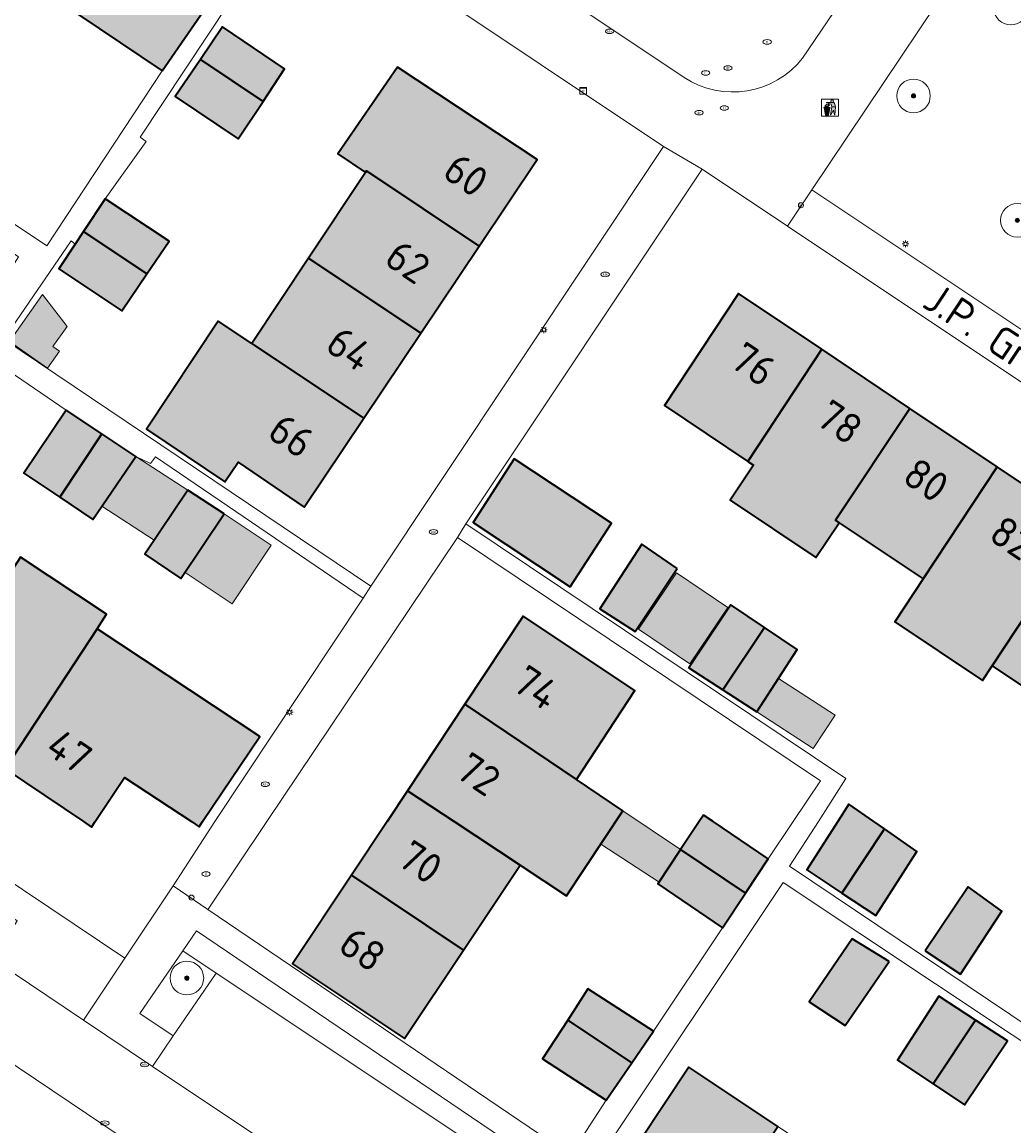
# Model space of a CAD drawing. Header units: metres. Extents: x 125349 to 128236, y 501602 to 503797.
# Tile 201 of 656: x 126695 to 126754, y 501982 to 502048. Entities that reach past the tile are written whole.
import ezdxf
from ezdxf.enums import TextEntityAlignment as Align

# ---------------------------------------------------------------- set-up
doc = ezdxf.new("R2010")
doc.units = ezdxf.units.M
doc.layers.get('0').update_dxf_attribs({"linetype": 'CONTINUOUS'})
for name, color, linetype, lineweight in [('B-WE-GR-BEPLANTING_CULTUUR_BODEMBEDEKKER-GV', 90, 'CONTINUOUS', 18), ('B-WE-GR-BEPLANTING_CULTUUR_HEESTERS-GV', 90, 'CONTINUOUS', 18), ('B-WE-GR-BOOM-S-500', 90, 'CONTINUOUS', 18), ('B-WE-IE-AFVAL APART PLAATS-S', 7, 'CONTINUOUS', 18), ('B-WE-IE-MEUBILAIR-S', 7, 'CONTINUOUS', 18), ('B-WE-OG-BEBOUWING-GV', 7, 'CONTINUOUS', 35), ('B-WE-OG-BEBOUWING-T18', 10, 'CONTINUOUS', 18), ('B-WE-OG-BEBOUWING_OVERBOUWING-GV', 7, 'CONTINUOUS', 18), ('B-WE-OG-TERREIN_BEGROEID-GV', 7, 'CONTINUOUS', 18), ('B-WE-OG-TERREIN_ERF-GV', 7, 'CONTINUOUS', 18), ('B-WE-OG-TOPOGRAFIE-T18', 10, 'CONTINUOUS', 18), ('B-WE-VH-OPENVERHARDING-GV', 90, 'CONTINUOUS', 18), ('B-WE-VH-OPENVERHARDING_BETONSTRAATSTEEN-GV', 90, 'CONTINUOUS', 18)]:
    doc.layers.add(name, color=color, linetype=linetype, lineweight=lineweight)
doc.layers.add('B-WE-OG-BEBOUWING-V', color=7, linetype='CONTINUOUS', lineweight=18, true_color=0xcc646e)
doc.layers.add('B-WE-OG-BEBOUWING_OVERBOUWING-V', color=7, linetype='CONTINUOUS', lineweight=18, true_color=0xcc646e)
doc.styles.add('NLCS-ISO', font='NLCS-ISO.ttf')
doc.styles.add('NLCS-ISO-M1000-T18', font='NLCS-ISO.ttf', dxfattribs={"height": 1.8})

# ---------------------------------------------------------------- blocks, each defined once
blk = doc.blocks.new('SIE-AFVAL APART PLAATS-SO')
h = blk.add_hatch(color=256)
h.dxf.hatch_style = 1
h.paths.add_polyline_path([(-0.09, 0.07), (-1.76, 0.07, 0.819081), (-1.79, -0.09), (-1.4, -2.19, 0.36153), (-1.37, -2.21), (-0.47, -2.21, 0.36153), (-0.44, -2.19), (-0.05, -0.09, 0.819081)])
h.paths.add_polyline_path([(-0.16, -0.1), (-0.2, -0.33), (-0.49, -0.33), (-0.47, -0.1)], flags=16)
h.paths.add_polyline_path([(-0.55, -0.1), (-0.58, -0.33), (-0.87, -0.33), (-0.87, -0.1)], flags=16)
h.paths.add_polyline_path([(-0.22, -0.42), (-0.27, -0.73), (-0.53, -0.73), (-0.5, -0.42)], flags=16)
h.paths.add_polyline_path([(-0.58, -0.42), (-0.61, -0.73), (-0.87, -0.73), (-0.87, -0.42)], flags=16)
h.paths.add_polyline_path([(-0.95, -0.1), (-0.95, -0.33), (-1.27, -0.33), (-1.29, -0.1)], flags=16)
h.paths.add_polyline_path([(-0.95, -0.42), (-0.95, -0.73), (-1.23, -0.73), (-1.26, -0.42)], flags=16)
h.paths.add_polyline_path([(-0.29, -0.83), (-0.34, -1.09), (-0.56, -1.09), (-0.54, -0.83)], flags=16)
h.paths.add_polyline_path([(-0.62, -0.83), (-0.65, -1.09), (-0.87, -1.09), (-0.87, -0.83)], flags=16)
h.paths.add_polyline_path([(-0.95, -0.83), (-0.95, -1.09), (-1.2, -1.09), (-1.22, -0.83)], flags=16)
h.paths.add_polyline_path([(-1.35, -0.33), (-1.64, -0.33), (-1.69, -0.1), (-1.37, -0.1)], flags=16)
h.paths.add_polyline_path([(-1.34, -0.42), (-1.31, -0.73), (-1.57, -0.73), (-1.63, -0.42)], flags=16)
h.paths.add_polyline_path([(-0.36, -1.18), (-0.41, -1.44), (-0.6, -1.44), (-0.57, -1.18)], flags=16)
h.paths.add_polyline_path([(-0.65, -1.18), (-0.68, -1.44), (-0.87, -1.44), (-0.87, -1.18)], flags=16)
h.paths.add_polyline_path([(-1.3, -0.83), (-1.28, -1.09), (-1.5, -1.09), (-1.55, -0.83)], flags=16)
h.paths.add_polyline_path([(-0.95, -1.18), (-0.95, -1.44), (-1.17, -1.44), (-1.19, -1.18)], flags=16)
h.paths.add_polyline_path([(-0.42, -1.53), (-0.47, -1.79), (-0.63, -1.79), (-0.6, -1.53)], flags=16)
h.paths.add_polyline_path([(-1.27, -1.18), (-1.25, -1.44), (-1.44, -1.44), (-1.49, -1.18)], flags=16)
h.paths.add_polyline_path([(-0.69, -1.53), (-0.71, -1.79), (-0.87, -1.79), (-0.87, -1.53)], flags=16)
h.paths.add_polyline_path([(-0.95, -1.53), (-0.95, -1.79), (-1.13, -1.79), (-1.16, -1.53)], flags=16)
h.paths.add_polyline_path([(-1.24, -1.53), (-1.22, -1.79), (-1.37, -1.79), (-1.42, -1.53)], flags=16)
h.paths.add_polyline_path([(-0.49, -1.89), (-0.53, -2.13), (-0.66, -2.13), (-0.64, -1.89)], flags=16)
h.paths.add_polyline_path([(-0.72, -1.89), (-0.74, -2.13), (-0.87, -2.13), (-0.87, -1.89)], flags=16)
h.paths.add_polyline_path([(-0.95, -1.89), (-0.95, -2.13), (-1.1, -2.13), (-1.12, -1.89)], flags=16)
h.paths.add_polyline_path([(-1.21, -1.89), (-1.18, -2.13), (-1.31, -2.13), (-1.35, -1.89)], flags=16)
h.paths.add_polyline_path([(-0.19, 0.78, -0.01173), (-0.3, 0.78, -0.148797), (-0.42, 1.03, -0.136076), (-0.69, 0.87), (-0.78, 0.85, -0.038293), (-1.14, 0.96), (-1.19, 0.81, -0.243822), (-1.56, 0.45, 0.344326), (-1, 0.22, -0.139345), (-0.6, 0.22, 0.618436), (-0.56, 0.27, -0.441494), (-0.47, 0.44, 0.309048)])
h.paths.add_polyline_path([(-0.49, 0.51, 0.351556), (-0.64, 0.31, 0.121061), (-1.02, 0.29, -0.288745), (-1.45, 0.42, 0.203599), (-1.12, 0.79), (-1.09, 0.87, 0.083075), (-0.28, 0.71, -0.242261)], flags=16)
h.paths.add_polyline_path([(-0.4, 0.79, -0.023345), (-0.63, 0.82, 0.07081), (-0.46, 0.9, 0.059965)], flags=16)
h.paths.add_polyline_path([(1.12, 1.48), (-1.07, 1.48, 0.860559), (-1.08, 1.42), (0.29, 1, -0.146703), (0.53, 0.28, 0.421968), (0.56, 0.25), (1.6, 0.31, 0.450293), (1.63, 0.34, 0.122241)])
h.paths.add_polyline_path([(0.26, 1.93, 1), (1.07, 1.93, 1)])
h.paths.add_polyline_path([(1.65, 0.15, 0.429303), (1.62, 0.18), (0.55, 0.23, 0.38429), (0.51, 0.2), (0.16, -2.16, 0.83726), (0.22, -2.18), (0.99, -0.78, -0.688204), (1.05, -0.78), (1.36, -2.14, 0.84934), (1.42, -2.14)])
for p, q in [((-0.09, 0.07), (-1.76, 0.07)), ((-1.4, -2.19), (-1.79, -0.09)), ((-1.37, -0.1), (-1.69, -0.1)), ((-1.64, -0.33), (-1.69, -0.1)), ((-1.64, -0.33), (-1.35, -0.33)), ((-1.63, -0.42), (-1.34, -0.42)), ((-1.57, -0.73), (-1.63, -0.42)), ((-1.57, -0.73), (-1.31, -0.73)), ((-1.55, -0.83), (-1.3, -0.83)), ((-1.5, -1.09), (-1.55, -0.83)), ((-1.5, -1.09), (-1.28, -1.09)), ((-1.49, -1.18), (-1.27, -1.18)), ((-1.44, -1.44), (-1.49, -1.18)), ((-1.44, -1.44), (-1.25, -1.44)), ((-1.42, -1.53), (-1.24, -1.53)), ((-1.37, -1.79), (-1.42, -1.53)), ((-1.37, -1.79), (-1.22, -1.79)), ((-1.37, -2.21), (-0.47, -2.21)), ((-1.31, -2.13), (-1.35, -1.89)), ((-1.35, -1.89), (-1.21, -1.89)), ((-1.31, -2.13), (-1.18, -2.13)), ((-0.95, -0.1), (-1.29, -0.1)), ((-1.27, -0.33), (-0.95, -0.33)), ((-1.26, -0.42), (-0.95, -0.42)), ((-1.23, -0.73), (-0.95, -0.73)), ((-1.22, -0.83), (-0.95, -0.83)), ((-1.2, -1.09), (-0.95, -1.09)), ((-1.19, -1.18), (-0.95, -1.18)), ((-1.17, -1.44), (-0.95, -1.44)), ((-1.16, -1.53), (-0.95, -1.53)), ((-1.13, -1.79), (-0.95, -1.79)), ((-1.12, -1.89), (-0.95, -1.89)), ((-1.1, -2.13), (-0.95, -2.13)), ((-0.95, -0.1), (-0.95, -0.33)), ((-0.95, -0.42), (-0.95, -0.73)), ((-0.95, -0.83), (-0.95, -1.09)), ((-0.95, -1.18), (-0.95, -1.44)), ((-0.95, -1.53), (-0.95, -1.79)), ((-0.95, -1.89), (-0.95, -2.13)), ((-0.87, -0.1), (-0.87, -0.33)), ((-0.55, -0.1), (-0.87, -0.1)), ((-0.87, -0.33), (-0.58, -0.33)), ((-0.87, -0.42), (-0.87, -0.73)), ((-0.87, -0.42), (-0.58, -0.42)), ((-0.87, -0.73), (-0.61, -0.73)), ((-0.87, -0.83), (-0.62, -0.83)), ((-0.87, -0.83), (-0.87, -1.09)), ((-0.87, -1.09), (-0.65, -1.09)), ((-0.87, -1.18), (-0.65, -1.18)), ((-0.87, -1.18), (-0.87, -1.44)), ((-0.87, -1.44), (-0.68, -1.44)), ((-0.87, -1.53), (-0.69, -1.53)), ((-0.87, -1.53), (-0.87, -1.79)), ((-0.87, -1.79), (-0.71, -1.79)), ((-0.87, -1.89), (-0.87, -2.13)), ((-0.87, -1.89), (-0.72, -1.89)), ((-0.87, -2.13), (-0.74, -2.13)), ((-0.66, -2.13), (-0.53, -2.13)), ((-0.64, -1.89), (-0.49, -1.89)), ((-0.63, -1.79), (-0.47, -1.79)), ((-0.6, -1.44), (-0.41, -1.44)), ((-0.6, -1.53), (-0.42, -1.53)), ((-0.57, -1.18), (-0.36, -1.18)), ((-0.56, -1.09), (-0.34, -1.09)), ((-0.54, -0.83), (-0.29, -0.83)), ((-0.53, -0.73), (-0.27, -0.73)), ((-0.53, -2.13), (-0.49, -1.89)), ((-0.5, -0.42), (-0.22, -0.42)), ((-0.49, -0.33), (-0.2, -0.33)), ((-0.16, -0.1), (-0.47, -0.1)), ((-0.47, -1.79), (-0.42, -1.53)), ((-0.44, -2.19), (-0.05, -0.09)), ((-0.41, -1.44), (-0.36, -1.18)), ((-0.34, -1.09), (-0.29, -0.83)), ((-0.27, -0.73), (-0.22, -0.42)), ((-0.2, -0.33), (-0.16, -0.1))]:
    blk.add_line(p, q)
blk.add_lwpolyline([(-2.5, -2.51), (2.5, -2.51), (2.5, 2.49), (-2.5, 2.49)], close=True)
for points in [[(-0.78, 0.85, -0.038293), (-1.14, 0.96), (-1.19, 0.81, -0.243822), (-1.56, 0.45, 0.344326), (-1, 0.22, -0.139345), (-0.6, 0.22, 0.618436), (-0.56, 0.27, -0.441494), (-0.47, 0.44, 0.309048), (-0.19, 0.78, -0.01173), (-0.3, 0.78, -0.01173)], [(-0.78, 0.85), (-0.69, 0.87, 0.136076), (-0.42, 1.03, 0.156405), (-0.29, 0.77)], [(-0.78, 0.85), (-0.69, 0.87, 0.136076), (-0.42, 1.03, 0.148797), (-0.3, 0.78, 0.148797)], [(-0.63, 0.82, 0.07081), (-0.46, 0.9, 0.059965), (-0.4, 0.79, 0.059965)], [(-0.4, 0.79, -0.023345), (-0.63, 0.82)]]:
    blk.add_lwpolyline(points, format="xyb")
for points in [[(-1.09, 0.87), (-1.12, 0.79, -0.203599), (-1.45, 0.42, 0.288745), (-1.02, 0.29, -0.121061), (-0.64, 0.31, -0.351556), (-0.49, 0.51, 0.242261), (-0.28, 0.71, -0.083075)], [(-1.07, 1.48), (1.12, 1.48, -0.122241), (1.63, 0.34, -0.450293), (1.6, 0.31), (0.56, 0.25, -0.421968), (0.53, 0.28, 0.146703), (0.29, 1), (-1.08, 1.42, -0.860559)], [(0.55, 0.23), (1.62, 0.18, -0.429303), (1.65, 0.15), (1.42, -2.14, -0.84934), (1.36, -2.14), (1.05, -0.78, 0.688204), (0.99, -0.78), (0.22, -2.18, -0.83726), (0.16, -2.16), (0.51, 0.2, -0.38429)]]:
    blk.add_lwpolyline(points, format="xyb", close=True)
for points in [[(-1.35, -0.33), (-1.37, -0.1)], [(-1.31, -0.73), (-1.34, -0.42)], [(-1.28, -1.09), (-1.3, -0.83)], [(-1.27, -0.33), (-1.29, -0.1)], [(-1.25, -1.44), (-1.27, -1.18)], [(-1.23, -0.73), (-1.26, -0.42)], [(-1.22, -1.79), (-1.24, -1.53)], [(-1.2, -1.09), (-1.22, -0.83)], [(-1.18, -2.13), (-1.21, -1.89)], [(-1.17, -1.44), (-1.19, -1.18)], [(-1.18, -2.22), (-1.18, -2.21)], [(-1.13, -1.79), (-1.16, -1.53)], [(-1.1, -2.13), (-1.12, -1.89)], [(-0.74, -2.13), (-0.72, -1.89)], [(-0.71, -1.79), (-0.69, -1.53)], [(-0.68, -1.44), (-0.65, -1.18)], [(-0.66, -2.13), (-0.64, -1.89)], [(-0.65, -1.09), (-0.62, -0.83)], [(-0.63, -1.79), (-0.6, -1.53)], [(-0.61, -0.73), (-0.58, -0.42)], [(-0.6, -1.44), (-0.57, -1.18)], [(-0.58, -0.33), (-0.55, -0.1)], [(-0.56, -1.09), (-0.54, -0.83)], [(-0.53, -0.73), (-0.5, -0.42)], [(-0.49, -0.33), (-0.47, -0.1)]]:
    blk.add_lwpolyline(points)
blk.add_circle((0.66, 1.93), 0.401)
for centre, radius, start, end in [((-1.76, -0.01), 0.0869, 90, 247.281), ((-0.09, -0.01), 0.0869, 292.719, 90), ((-1.37, -2.18), 0.0318, 190.4943, 270), ((-0.47, -2.18), 0.0318, 270, 349.5057)]:
    blk.add_arc(centre, radius, start, end)
blk = doc.blocks.new('SIE-MEUBILAIR_KAST_ELEKTRA-SO')
for points in [[(-1, 1), (1, 1), (1, 0.84), (-1, 0.84)], [(-1, 0.76), (1, 0.76), (1, -1), (-1, -1)]]:
    blk.add_lwpolyline(points, close=True)
at = {"style": 'NLCS-ISO'}
blk.add_text('et', height=0.75, dxfattribs=at).set_placement((0, 0), align=Align.MIDDLE_CENTER)
blk = doc.blocks.new('SIE-MEUBILAIR_PAAL_AFSLUITPAAL-SO')
blk.add_circle((0, 0), 0.75)
at = {"style": 'NLCS-ISO'}
blk.add_text('af', height=0.75, dxfattribs=at).set_placement((0, 0.05), align=Align.MIDDLE_CENTER)
blk = doc.blocks.new('SIE-MEUBILAIR_PAAL_LICHTMAST-SO')
for points in [[(-0.62, 0), (-1, 0)], [(-0.71, 0.71), (-0.44, 0.44)], [(0, 1), (0, 0.62)], [(0.44, 0.44), (0.71, 0.71)], [(1, 0), (0.62, 0)], [(-0.71, -0.71), (-0.44, -0.44)], [(0, -0.62), (0, -1)], [(0.44, -0.44), (0.71, -0.71)]]:
    blk.add_lwpolyline(points)
blk.add_circle((0, 0), 0.5)
blk = doc.blocks.new('SIE-MEUBILAIR_PUT_RIOOLPUT-SO')
blk.add_ellipse((0, 0), major_axis=(1.25, 0), ratio=0.54)
at = {"style": 'NLCS-ISO'}
blk.add_text('ri', height=0.75, dxfattribs=at).set_placement((-0.04, 0.07), align=Align.MIDDLE_CENTER)
blk = doc.blocks.new('SIE-MEUBILAIR_PUT_KOLK-SO')
blk.add_ellipse((0, 0), major_axis=(1.25, 0), ratio=0.54)
at = {"style": 'NLCS-ISO'}
blk.add_text('klk', height=0.75, dxfattribs=at).set_placement((0.03, 0), align=Align.MIDDLE_CENTER)
blk = doc.blocks.new('SIE-MEUBILAIR_PUT_DRAINAGEPUT-SO')
blk.add_ellipse((0, 0), major_axis=(1.25, 0), ratio=0.54)
at = {"style": 'NLCS-ISO'}
blk.add_text('dr', height=0.75, dxfattribs=at).set_placement((0.03, 0), align=Align.MIDDLE_CENTER)
blk = doc.blocks.new('SGR-BOOM_01-SO')
at = {"linetype": 'ByBlock', "lineweight": 18}
h = blk.add_hatch(color=0, dxfattribs=at)
h.dxf.hatch_style = 1
edge = h.paths.add_edge_path()
edge.add_arc((0, 0), 0.25, 0, 360)
at = {"color": 0, "linetype": 'ByBlock', "lineweight": 18}
for radius in [2, 0.25]:
    blk.add_circle((0, 0), radius, dxfattribs=at)

msp = doc.modelspace()

# ---------------------------------------------------------------- hatches: boundary and pattern name
at = {"layer": 'B-WE-OG-BEBOUWING-V'}
for points in [[(126703.811, 502044.643), (126706.859, 502049.098), (126705.708, 502049.848), (126707.157, 502051.95), (126702.026, 502055.41), (126697.577, 502048.822)], [(126709.805, 502042.828), (126711.092, 502044.762), (126707.397, 502047.27), (126706.081, 502045.326)], [(126709.805, 502042.828), (126706.081, 502045.326), (126704.589, 502043.123), (126708.333, 502040.614)], [(126722.647, 502034.213), (126726.099, 502039.368), (126717.797, 502044.866), (126714.25, 502039.711), (126715.9, 502038.611), (126715.959, 502038.7)], [(126719.184, 502029.041), (126722.647, 502034.213), (126715.959, 502038.7), (126715.9, 502038.611), (126712.506, 502033.505)], [(126702.907, 502032.579), (126704.221, 502034.519), (126700.426, 502037.028), (126699.138, 502035.091)], [(126702.907, 502032.579), (126699.138, 502035.091), (126698.643, 502034.347), (126697.668, 502032.88), (126701.412, 502030.372)], [(126709.133, 502028.429), (126715.799, 502023.987), (126719.184, 502029.041), (126712.506, 502033.505)], [(126743.02, 502028.091), (126738.066, 502031.41), (126733.67, 502024.752), (126738.634, 502021.42)], [(126709.133, 502028.429), (126707.142, 502029.756), (126702.875, 502023.336), (126707.527, 502020.201), (126708.321, 502021.381), (126712.258, 502018.699), (126715.799, 502023.987)], [(126743.02, 502028.091), (126738.634, 502021.42), (126738.972, 502021.193), (126737.579, 502019.118), (126742.669, 502015.703), (126744.062, 502017.778), (126743.849, 502017.921), (126748.267, 502024.575)], [(126698.1, 502024.475), (126695.593, 502020.727), (126697.731, 502019.286), (126700.22, 502023.063)], [(126744.062, 502017.778), (126749.05, 502014.43), (126753.458, 502021.097), (126748.267, 502024.575), (126743.849, 502017.921)], [(126697.731, 502019.286), (126699.687, 502017.968), (126702.244, 502021.715), (126700.22, 502023.063)], [(126728.075, 502013.962), (126730.517, 502017.755), (126724.739, 502021.573), (126722.297, 502017.78)], [(126749.05, 502014.43), (126747.371, 502011.89), (126752.579, 502008.395), (126753.149, 502009.257), (126759.518, 502018.892), (126757.441, 502020.294), (126756.59, 502018.999), (126753.458, 502021.097)], [(126707.487, 502018.303), (126705.34, 502019.708), (126702.782, 502015.91), (126704.929, 502014.455)], [(126758.227, 502005.867), (126763.743, 502014.221), (126763.632, 502014.294), (126760.829, 502016.164), (126761.667, 502017.441), (126759.518, 502018.892), (126753.149, 502009.257)], [(126734.428, 502015.049), (126732.332, 502016.504), (126729.824, 502012.656), (126731.921, 502011.301)], [(126694.479, 502003.134), (126699.939, 502011.466), (126700.506, 502012.332), (126695.393, 502015.736), (126693.716, 502013.192), (126689.357, 502006.576)], [(126737.15, 502007.831), (126739.617, 502011.547), (126737.624, 502012.891), (126735.116, 502009.144)], [(126721.805, 502006.979), (126728.445, 502002.502), (126731.913, 502007.799), (126725.273, 502012.215)], [(126694.479, 502003.134), (126699.141, 502000), (126699.615, 501999.681), (126699.827, 502000), (126701.566, 502002.632), (126705.55, 502000), (126706.008, 501999.697), (126706.212, 502000), (126709.62, 502005.071), (126699.939, 502011.466)], [(126737.15, 502007.831), (126739.16, 502006.534), (126741.568, 502010.232), (126739.617, 502011.547)], [(126728.445, 502002.502), (126721.805, 502006.979), (126718.398, 502001.835), (126721.171, 502000), (126725.084, 501997.411), (126727.849, 501995.582), (126731.194, 502000.649)], [(126725.084, 501997.411), (126721.171, 502000), (126718.398, 502001.835), (126717.183, 502000), (126715.07, 501996.816), (126721.721, 501992.358)], [(126746.745, 501999.57), (126746.125, 502000), (126744.638, 502001.03), (126743.976, 502000), (126742.133, 501997.133), (126744.223, 501995.753)], [(126734.628, 501998.335), (126738.481, 501995.738), (126739.833, 501997.786), (126736.565, 502000), (126735.986, 502000.392), (126735.727, 502000)], [(126746.745, 501999.57), (126744.223, 501995.753), (126746.23, 501994.428), (126748.685, 501998.225)], [(126734.628, 501998.335), (126733.28, 501996.294), (126737.128, 501993.689), (126738.481, 501995.738)], [(126715.07, 501996.816), (126711.566, 501991.538), (126718.225, 501987.106), (126721.721, 501992.358)], [(126749.178, 501992.324), (126751.277, 501990.921), (126753.732, 501994.668), (126751.733, 501996.121)], [(126747.027, 501991.676), (126744.828, 501993.029), (126742.274, 501989.282), (126744.422, 501987.879)], [(126727.919, 501988.204), (126731.726, 501985.653), (126733.02, 501987.543), (126729.122, 501990.049)], [(126752.167, 501988.202), (126749.975, 501989.622), (126747.521, 501985.825), (126749.645, 501984.413)], [(126727.919, 501988.204), (126726.417, 501985.901), (126730.215, 501983.446), (126731.726, 501985.653)], [(126752.167, 501988.202), (126749.645, 501984.413), (126751.518, 501983.169), (126754.073, 501986.967)], [(126735.985, 501975.225), (126740.421, 501981.878), (126735.13, 501985.395), (126730.694, 501978.746)]]:
    msp.add_hatch(color=256, dxfattribs=at).paths.add_polyline_path(points)
at = {"layer": 'B-WE-OG-BEBOUWING_OVERBOUWING-V'}
for points in [[(126696.702, 502031.355), (126694.734, 502028.554), (126696.997, 502026.964), (126697.705, 502027.971), (126697.314, 502028.246), (126698.162, 502029.453)], [(126700.225, 502018.757), (126703.339, 502016.738), (126705.34, 502019.708), (126702.244, 502021.715)], [(126707.487, 502018.303), (126705.172, 502014.821), (126707.97, 502012.961), (126710.285, 502016.443)], [(126734.382, 502014.796), (126732.128, 502011.45), (126735.188, 502009.388), (126737.443, 502012.734)], [(126740.455, 502008.522), (126739.16, 502006.534), (126742.518, 502004.348), (126743.813, 502006.336)], [(126734.628, 501998.335), (126731.194, 502000.649), (126729.886, 501998.668), (126733.352, 501996.402)]]:
    msp.add_hatch(color=256, dxfattribs=at).paths.add_polyline_path(points)

# ---------------------------------------------------------------- linework, layer by layer
at = {"layer": 'B-WE-GR-BEPLANTING_CULTUUR_BODEMBEDEKKER-GV', "flags": 128}
msp.add_lwpolyline([(126705.03, 501992.322), (126702.48, 501988.6), (126704.465, 501987.27), (126707.014, 501990.997)], close=True, dxfattribs=at)
at = {"layer": 'B-WE-GR-BEPLANTING_CULTUUR_HEESTERS-GV', "flags": 128}
msp.add_lwpolyline([(126705.03, 501992.322), (126707.014, 501990.997), (126724.835, 501979.121), (126726.397, 501978.101), (126727.06, 501979.135), (126705.845, 501993.511)], close=True, dxfattribs=at)
at = {"layer": 'B-WE-OG-BEBOUWING-GV', "flags": 128}
for points in [[(126703.811, 502044.643), (126706.859, 502049.098), (126705.708, 502049.848), (126707.157, 502051.95), (126702.026, 502055.41), (126697.577, 502048.822)], [(126709.805, 502042.828), (126711.092, 502044.762), (126707.397, 502047.27), (126706.081, 502045.326)], [(126709.805, 502042.828), (126706.081, 502045.326), (126704.589, 502043.123), (126708.333, 502040.614)], [(126722.647, 502034.213), (126726.099, 502039.368), (126717.797, 502044.866), (126714.25, 502039.711), (126715.9, 502038.611), (126715.959, 502038.7)], [(126719.184, 502029.041), (126722.647, 502034.213), (126715.959, 502038.7), (126715.9, 502038.611), (126712.506, 502033.505)], [(126702.907, 502032.579), (126704.221, 502034.519), (126700.426, 502037.028), (126699.138, 502035.091)], [(126702.907, 502032.579), (126699.138, 502035.091), (126698.643, 502034.347), (126697.668, 502032.88), (126701.412, 502030.372)], [(126709.133, 502028.429), (126715.799, 502023.987), (126719.184, 502029.041), (126712.506, 502033.505)], [(126743.02, 502028.091), (126738.066, 502031.41), (126733.67, 502024.752), (126738.634, 502021.42)], [(126709.133, 502028.429), (126707.142, 502029.756), (126702.875, 502023.336), (126707.527, 502020.201), (126708.321, 502021.381), (126712.258, 502018.699), (126715.799, 502023.987)], [(126743.02, 502028.091), (126738.634, 502021.42), (126738.972, 502021.193), (126737.579, 502019.118), (126742.669, 502015.703), (126744.062, 502017.778), (126743.849, 502017.921), (126748.267, 502024.575)], [(126698.1, 502024.475), (126695.593, 502020.727), (126697.731, 502019.286), (126700.22, 502023.063)], [(126744.062, 502017.778), (126749.05, 502014.43), (126753.458, 502021.097), (126748.267, 502024.575), (126743.849, 502017.921)], [(126697.731, 502019.286), (126699.687, 502017.968), (126702.244, 502021.715), (126700.22, 502023.063)], [(126728.075, 502013.962), (126730.517, 502017.755), (126724.739, 502021.573), (126722.297, 502017.78)], [(126749.05, 502014.43), (126747.371, 502011.89), (126752.579, 502008.395), (126753.149, 502009.257), (126759.518, 502018.892), (126757.441, 502020.294), (126756.59, 502018.999), (126753.458, 502021.097)], [(126707.487, 502018.303), (126705.34, 502019.708), (126702.782, 502015.91), (126704.929, 502014.455)], [(126758.227, 502005.867), (126763.743, 502014.221), (126763.632, 502014.294), (126760.829, 502016.164), (126761.667, 502017.441), (126759.518, 502018.892), (126753.149, 502009.257)], [(126734.428, 502015.049), (126732.332, 502016.504), (126729.824, 502012.656), (126731.921, 502011.301)], [(126694.479, 502003.134), (126699.939, 502011.466), (126700.506, 502012.332), (126695.393, 502015.736), (126693.716, 502013.192), (126689.357, 502006.576)], [(126737.15, 502007.831), (126739.617, 502011.547), (126737.624, 502012.891), (126735.116, 502009.144)], [(126721.805, 502006.979), (126728.445, 502002.502), (126731.913, 502007.799), (126725.273, 502012.215)], [(126694.479, 502003.134), (126699.141, 502000), (126699.615, 501999.681), (126699.827, 502000), (126701.566, 502002.632), (126705.55, 502000), (126706.008, 501999.697), (126706.212, 502000), (126709.62, 502005.071), (126699.939, 502011.466)], [(126737.15, 502007.831), (126739.16, 502006.534), (126741.568, 502010.232), (126739.617, 502011.547)], [(126728.445, 502002.502), (126721.805, 502006.979), (126718.398, 502001.835), (126721.171, 502000), (126725.084, 501997.411), (126727.849, 501995.582), (126731.194, 502000.649)], [(126725.084, 501997.411), (126721.171, 502000), (126718.398, 502001.835), (126717.183, 502000), (126715.07, 501996.816), (126721.721, 501992.358)], [(126746.745, 501999.57), (126746.125, 502000), (126744.638, 502001.03), (126743.976, 502000), (126742.133, 501997.133), (126744.223, 501995.753)], [(126734.628, 501998.335), (126738.481, 501995.738), (126739.833, 501997.786), (126736.565, 502000), (126735.986, 502000.392), (126735.727, 502000)], [(126746.745, 501999.57), (126744.223, 501995.753), (126746.23, 501994.428), (126748.685, 501998.225)], [(126734.628, 501998.335), (126733.28, 501996.294), (126737.128, 501993.689), (126738.481, 501995.738)], [(126715.07, 501996.816), (126711.566, 501991.538), (126718.225, 501987.106), (126721.721, 501992.358)], [(126749.178, 501992.324), (126751.277, 501990.921), (126753.732, 501994.668), (126751.733, 501996.121)], [(126747.027, 501991.676), (126744.828, 501993.029), (126742.274, 501989.282), (126744.422, 501987.879)], [(126727.919, 501988.204), (126731.726, 501985.653), (126733.02, 501987.543), (126729.122, 501990.049)], [(126752.167, 501988.202), (126749.975, 501989.622), (126747.521, 501985.825), (126749.645, 501984.413)], [(126727.919, 501988.204), (126726.417, 501985.901), (126730.215, 501983.446), (126731.726, 501985.653)], [(126752.167, 501988.202), (126749.645, 501984.413), (126751.518, 501983.169), (126754.073, 501986.967)], [(126735.985, 501975.225), (126740.421, 501981.878), (126735.13, 501985.395), (126730.694, 501978.746)]]:
    msp.add_lwpolyline(points, close=True, dxfattribs=at)
at = {"layer": 'B-WE-OG-BEBOUWING_OVERBOUWING-GV', "flags": 128}
for points in [[(126696.702, 502031.355), (126694.734, 502028.554), (126696.997, 502026.964), (126697.705, 502027.971), (126697.314, 502028.246), (126698.162, 502029.453)], [(126700.225, 502018.757), (126703.339, 502016.738), (126705.34, 502019.708), (126702.244, 502021.715)], [(126707.487, 502018.303), (126705.172, 502014.821), (126707.97, 502012.961), (126710.285, 502016.443)], [(126734.382, 502014.796), (126732.128, 502011.45), (126735.188, 502009.388), (126737.443, 502012.734)], [(126740.455, 502008.522), (126739.16, 502006.534), (126742.518, 502004.348), (126743.813, 502006.336)], [(126734.628, 501998.335), (126731.194, 502000.649), (126729.886, 501998.668), (126733.352, 501996.402)]]:
    msp.add_lwpolyline(points, close=True, dxfattribs=at)
at = {"layer": 'B-WE-OG-TERREIN_BEGROEID-GV', "flags": 128}
msp.add_lwpolyline([(126754.103, 502054.997), (126742.44, 502037.579), (126778.1, 502013.788), (126780.703, 502017.608)], dxfattribs=at)
at = {"layer": 'B-WE-OG-TERREIN_ERF-GV', "flags": 128}
for points in [[(126706.859, 502049.098), (126703.811, 502044.643), (126696.952, 502034.247), (126688.4, 502039.945), (126688.65, 502040.345), (126687.685, 502040.905), (126685.708, 502042.253), (126683.492, 502043.764), (126682.599, 502044.393), (126682.349, 502043.993), (126663.826, 502056.52)], [(126663.826, 502056.52), (126682.349, 502043.993), (126682.599, 502044.393), (126683.492, 502043.764), (126685.999, 502047.462), (126688.221, 502045.973), (126690.193, 502044.652), (126687.685, 502040.905), (126688.65, 502040.345), (126688.4, 502039.945), (126696.952, 502034.247), (126703.811, 502044.643), (126697.577, 502048.822)], [(126669.06, 502051.222), (126678.149, 502045.091), (126683.129, 502041.796), (126685.25, 502040.393), (126691.275, 502036.295), (126693.572, 502034.737), (126695.27, 502033.585), (126692.912, 502029.888), (126692.004, 502028.641), (126698.1, 502024.475), (126700.22, 502023.063), (126702.244, 502021.715), (126703.107, 502021.294), (126703.407, 502021.695), (126715.76, 502013.298), (126716.209, 502013.999), (126694.404, 502028.693), (126698.402, 502034.548), (126698.643, 502034.347), (126699.138, 502035.091), (126700.426, 502037.028), (126702.85, 502040.454), (126702.5, 502040.704), (126711.79, 502054.737)], [(126758.227, 502005.867), (126753.149, 502009.257), (126752.579, 502008.395), (126747.371, 502011.89), (126749.05, 502014.43), (126744.062, 502017.778), (126742.669, 502015.703), (126737.579, 502019.118), (126738.972, 502021.193), (126738.634, 502021.42), (126733.67, 502024.752), (126738.066, 502031.41), (126743.02, 502028.091), (126748.267, 502024.575), (126753.458, 502021.097), (126756.59, 502018.999)], [(126689.456, 502000), (126701.586, 501991.878), (126704.462, 501996.185), (126706.938, 502000), (126715.76, 502013.298), (126703.407, 502021.695), (126703.107, 502021.294), (126702.244, 502021.715), (126699.687, 502017.968), (126697.731, 502019.286), (126695.593, 502020.727), (126698.1, 502024.475), (126692.004, 502028.641)], [(126755.594, 501987.625), (126741.101, 501997.345), (126742.824, 502000), (126744.463, 502002.561), (126721.858, 502017.704), (126721.358, 502016.904), (126742.944, 502002.424), (126741.318, 502000), (126739.833, 501997.786), (126738.481, 501995.738), (126737.128, 501993.689), (126733.02, 501987.543), (126731.726, 501985.653), (126730.215, 501983.446), (126728.095, 501980.159), (126729.431, 501979.566), (126729.502, 501979.539), (126740.722, 501996.382), (126754.343, 501987.326), (126775.554, 501973.349)], [(126695.393, 502015.736), (126700.506, 502012.332), (126699.939, 502011.466), (126709.62, 502005.071), (126706.212, 502000), (126706.008, 501999.697), (126705.55, 502000), (126701.566, 502002.632), (126699.827, 502000), (126699.615, 501999.681), (126699.141, 502000), (126694.479, 502003.134)]]:
    msp.add_lwpolyline(points, dxfattribs=at)
for points in [[(126702.907, 502032.579), (126701.412, 502030.372), (126697.668, 502032.88), (126698.643, 502034.347), (126698.402, 502034.548), (126694.404, 502028.693), (126716.209, 502013.999), (126733.619, 502040.155), (126711.79, 502054.737), (126702.5, 502040.704), (126702.85, 502040.454), (126700.426, 502037.028), (126704.221, 502034.519)], [(126709.805, 502042.828), (126708.333, 502040.614), (126704.589, 502043.123), (126706.081, 502045.326), (126707.397, 502047.27), (126711.092, 502044.762)], [(126709.133, 502028.429), (126712.506, 502033.505), (126715.9, 502038.611), (126714.25, 502039.711), (126717.797, 502044.866), (126726.099, 502039.368), (126722.647, 502034.213), (126719.184, 502029.041), (126715.799, 502023.987), (126712.258, 502018.699), (126708.321, 502021.381), (126707.527, 502020.201), (126702.875, 502023.336), (126707.142, 502029.756)], [(126740.983, 502035.415), (126735.918, 502038.794), (126721.858, 502017.704), (126744.463, 502002.561), (126742.824, 502000), (126741.101, 501997.345), (126755.594, 501987.625), (126763.844, 502000), (126764.213, 502000.572), (126764.013, 502000.747), (126764.537, 502001.673), (126764.812, 502001.498), (126773.102, 502013.986)], [(126728.075, 502013.962), (126722.297, 502017.78), (126724.739, 502021.573), (126730.517, 502017.755)], [(126707.487, 502018.303), (126704.929, 502014.455), (126702.782, 502015.91), (126705.34, 502019.708)], [(126729.122, 501990.049), (126733.02, 501987.543), (126737.128, 501993.689), (126733.28, 501996.294), (126734.628, 501998.335), (126735.727, 502000), (126735.986, 502000.392), (126736.565, 502000), (126739.833, 501997.786), (126741.318, 502000), (126742.944, 502002.424), (126721.358, 502016.904), (126710.032, 502000), (126706.542, 501994.792), (126706.534, 501994.78), (126728.095, 501980.159), (126730.215, 501983.446), (126726.417, 501985.901), (126727.919, 501988.204)], [(126734.428, 502015.049), (126731.921, 502011.301), (126729.824, 502012.656), (126732.332, 502016.504)], [(126737.15, 502007.831), (126735.116, 502009.144), (126737.624, 502012.891), (126739.617, 502011.547), (126741.568, 502010.232), (126739.16, 502006.534)], [(126718.398, 502001.835), (126721.805, 502006.979), (126725.273, 502012.215), (126731.913, 502007.799), (126728.445, 502002.502), (126731.194, 502000.649), (126727.849, 501995.582), (126725.084, 501997.411), (126721.721, 501992.358), (126718.225, 501987.106), (126711.566, 501991.538), (126715.07, 501996.816), (126717.183, 502000)], [(126744.223, 501995.753), (126742.133, 501997.133), (126743.976, 502000), (126744.638, 502001.03), (126746.125, 502000), (126746.745, 501999.57), (126748.685, 501998.225), (126746.23, 501994.428)], [(126729.431, 501979.566), (126726.577, 501975.197), (126748.513, 501960.592), (126748.428, 501960.455), (126761.254, 501951.94), (126775.554, 501973.349), (126754.343, 501987.326), (126740.722, 501996.382), (126729.502, 501979.539)], [(126749.178, 501992.324), (126751.733, 501996.121), (126753.732, 501994.668), (126751.277, 501990.921)], [(126747.027, 501991.676), (126744.422, 501987.879), (126742.274, 501989.282), (126744.828, 501993.029)], [(126752.167, 501988.202), (126754.073, 501986.967), (126751.518, 501983.169), (126749.645, 501984.413), (126747.521, 501985.825), (126749.975, 501989.622)], [(126746.343, 501968.33), (126741.212, 501971.746), (126735.985, 501975.225), (126730.694, 501978.746), (126735.13, 501985.395), (126740.421, 501981.878), (126745.645, 501978.404), (126750.633, 501975.088), (126751.823, 501976.878), (126757.402, 501973.169), (126756.212, 501971.379), (126760.835, 501968.305), (126766.09, 501964.811), (126761.655, 501958.139), (126756.373, 501961.654), (126751.416, 501964.954)]]:
    msp.add_lwpolyline(points, close=True, dxfattribs=at)
at = {"layer": 'B-WE-VH-OPENVERHARDING-GV', "flags": 128}
for points in [[(126734.841, 502044.252), (126725.897, 502050.246), (126723.033, 502049.669), (126690.105, 502071.703), (126689.941, 502071.712), (126678.905, 502079.065), (126681.579, 502083.116), (126679.545, 502084.476), (126676.881, 502080.473), (126668.225, 502086.23), (126668.053, 502086.344), (126666.916, 502084.63), (126669.825, 502082.726), (126674.865, 502079.393), (126675.782, 502078.814), (126677.793, 502077.447), (126710.983, 502055.276), (126711.79, 502054.737), (126733.619, 502040.155), (126735.918, 502038.794), (126740.983, 502035.415), (126742.44, 502037.579), (126754.103, 502054.997)], [(126741.887, 502045.4), (126745.599, 502050.903), (126741.465, 502053.7)], [(126745.599, 502050.903), (126741.887, 502045.4)], [(126725.897, 502050.246), (126734.841, 502044.252)], [(126715.902, 501969.271), (126707.396, 501974.887), (126708.473, 501976.48), (126693.236, 501986.718), (126691.362, 501983.89), (126690.475, 501982.421), (126690.838, 501982.202), (126690.719, 501981.983), (126690.53, 501982.083), (126688.348, 501978.833), (126691.163, 501976.963), (126693.767, 501975.234), (126696.222, 501973.603), (126698.589, 501972.031), (126701.103, 501970.361), (126703.317, 501968.891), (126705.657, 501972.337), (126739.632, 501949.659), (126741.851, 501948.186), (126745.014, 501946.071), (126749.58, 501946.999), (126759.076, 501940.704)]]:
    msp.add_lwpolyline(points, dxfattribs=at)
at = {"layer": 'B-WE-VH-OPENVERHARDING-GV'}
msp.add_lwpolyline([(126741.887, 502045.4, -0.388034), (126734.841, 502044.252)], format="xyb", dxfattribs=at)
at = {"layer": 'B-WE-VH-OPENVERHARDING-GV', "flags": 128}
for points in [[(126793.589, 502000.317), (126795.033, 502002.492), (126779.522, 502012.84), (126778.1, 502013.788), (126742.44, 502037.579), (126740.983, 502035.415), (126773.102, 502013.986), (126773.903, 502013.451)], [(126699.126, 501988.203), (126693.714, 501991.825), (126692.588, 501992.579), (126690.089, 501988.833), (126693.236, 501986.718), (126708.473, 501976.48), (126719.148, 501969.375), (126720.179, 501968.68), (126722.652, 501972.454), (126721.063, 501973.518), (126703.244, 501985.446)]]:
    msp.add_lwpolyline(points, close=True, dxfattribs=at)
at = {"layer": 'B-WE-VH-OPENVERHARDING_BETONSTRAATSTEEN-GV', "flags": 128}
for points in [[(126704.462, 501996.185), (126706.534, 501994.78), (126706.542, 501994.792), (126710.032, 502000), (126721.358, 502016.904), (126721.858, 502017.704), (126735.918, 502038.794), (126733.619, 502040.155), (126716.209, 502013.999), (126715.76, 502013.298), (126706.938, 502000)], [(126707.014, 501990.997), (126704.465, 501987.27), (126703.244, 501985.446), (126721.063, 501973.518), (126722.286, 501975.345), (126724.835, 501979.121)]]:
    msp.add_lwpolyline(points, close=True, dxfattribs=at)
for points in [[(126664.31, 502013.797), (126685.035, 502000), (126691.089, 501995.97), (126691.497, 501996.572), (126695.196, 501994.098), (126693.714, 501991.825), (126699.126, 501988.203), (126701.586, 501991.878), (126689.456, 502000), (126665.854, 502015.803), (126665.928, 502015.926), (126660.924, 502019.269), (126660.984, 502019.358)], [(126728.095, 501980.159), (126706.534, 501994.78), (126704.462, 501996.185), (126701.586, 501991.878), (126699.126, 501988.203), (126703.244, 501985.446), (126704.465, 501987.27), (126702.48, 501988.6), (126705.03, 501992.322), (126705.845, 501993.511), (126727.06, 501979.135)]]:
    msp.add_lwpolyline(points, dxfattribs=at)

# ---------------------------------------------------------------- block references
at = {"layer": 'B-WE-GR-BOOM-S-500', "xscale": 0.5, "yscale": 0.5, "zscale": 0.5}
for p in [(126754.263, 502048.377), (126748.479, 502043.157), (126754.651, 502035.759), (126705.277, 501990.698)]:
    msp.add_blockref('SGR-BOOM_01-SO', p, dxfattribs=at)
at = {"layer": 'B-WE-IE-AFVAL APART PLAATS-S', "xscale": 0.2, "yscale": 0.2, "zscale": 0.2}
msp.add_blockref('SIE-AFVAL APART PLAATS-SO', (126743.517, 502042.461), dxfattribs=at)
at = {"layer": 'B-WE-IE-MEUBILAIR-S', "xscale": 0.2, "yscale": 0.2, "zscale": 0.2}
for name, p in [('SIE-MEUBILAIR_PUT_KOLK-SO', (126730.41, 502046.996)), ('SIE-MEUBILAIR_PUT_RIOOLPUT-SO', (126739.777, 502046.368)), ('SIE-MEUBILAIR_PUT_RIOOLPUT-SO', (126736.121, 502044.523)), ('SIE-MEUBILAIR_PUT_DRAINAGEPUT-SO', (126737.443, 502044.82)), ('SIE-MEUBILAIR_KAST_ELEKTRA-SO', (126728.835, 502043.458)), ('SIE-MEUBILAIR_PUT_RIOOLPUT-SO', (126737.231, 502042.436)), ('SIE-MEUBILAIR_PUT_DRAINAGEPUT-SO', (126735.731, 502042.16)), ('SIE-MEUBILAIR_PAAL_AFSLUITPAAL-SO', (126741.788, 502036.653)), ('SIE-MEUBILAIR_PAAL_LICHTMAST-SO', (126748.003, 502034.358)), ('SIE-MEUBILAIR_PUT_KOLK-SO', (126730.146, 502032.542)), ('SIE-MEUBILAIR_PAAL_LICHTMAST-SO', (126726.502, 502029.249)), ('SIE-MEUBILAIR_PUT_KOLK-SO', (126719.942, 502017.228)), ('SIE-MEUBILAIR_PAAL_LICHTMAST-SO', (126711.388, 502006.504)), ('SIE-MEUBILAIR_PUT_KOLK-SO', (126709.938, 502002.223)), ('SIE-MEUBILAIR_PUT_RIOOLPUT-SO', (126706.418, 501996.889)), ('SIE-MEUBILAIR_PAAL_AFSLUITPAAL-SO', (126705.554, 501995.484)), ('SIE-MEUBILAIR_PUT_KOLK-SO', (126702.767, 501985.554)), ('SIE-MEUBILAIR_PUT_KOLK-SO', (126700.403, 501982.068))]:
    msp.add_blockref(name, p, dxfattribs=at)

# ---------------------------------------------------------------- texts
at = {"layer": 'B-WE-OG-BEBOUWING-T18', "style": 'NLCS-ISO-M1000-T18'}
for s, rotation, p in [('60', 326.2, (126721.876, 502038.454)), ('62', 326.2, (126718.416, 502033.286)), ('64', 326.2, (126714.956, 502028.119)), ('76', 326.2, (126738.964, 502027.198)), ('78', 326.1, (126744.098, 502023.757)), ('66', 326.2, (126711.495, 502022.952)), ('80', 326.1, (126749.233, 502020.317)), ('82', 326.2, (126754.368, 502016.877)), ('74', 326.3, (126726.053, 502007.974)), ('47', 326.1, (126698.295, 502004.183)), ('72', 326.3, (126722.618, 502002.818)), ('70', 326.4, (126719.168, 501997.593)), ('68', 326.4, (126715.726, 501992.408))]:
    msp.add_text(s, height=1.8, rotation=rotation, dxfattribs=at).set_placement(p, align=Align.MIDDLE)
at = {"layer": 'B-WE-OG-TOPOGRAFIE-T18', "style": 'NLCS-ISO-M1000-T18'}
msp.add_text('J.P. Grootstraat', height=1.8, rotation=326.5, dxfattribs=at).set_placement((126756.393, 502026.794), align=Align.MIDDLE)

doc.saveas('drawing.dxf')
